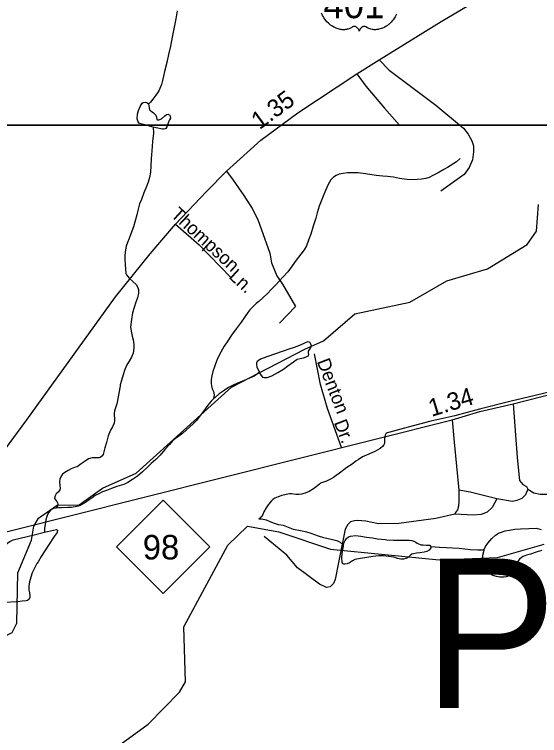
# Model space of a CAD drawing. Extents: x 2126262 to 2293712, y 749403 to 919119.
# Drawn here: x 2178244 to 2181992, y 806702 to 811845 of the extents above; entities that cross this region are included whole.
import ezdxf

# ---------------------------------------------------------------- set-up
doc = ezdxf.new("R2010")
doc.units = 0
for name, color, linetype in [('Exist Hydrographic Creek Single Shore', 7, 'Continuous'), ('Exist Hydrographic Misc Water Feature', 7, 'Continuous'), ('Exist Road Non-System Type 51', 7, 'Continuous'), ('Exist Road Non-System Type 51 Label', 7, 'Continuous'), ('Exist Road Primary NC Attributed', 7, 'Continuous'), ('Exist Road Primary NC Service Mileage Hundredths English Label', 7, 'Continuous'), ('Exist Road Primary NC Shield CELL', 7, 'Continuous'), ('Exist Road Primary NC Shield Number Label', 7, 'Continuous'), ('Exist Road Primary US Attributed', 7, 'Continuous'), ('Exist Road Primary US Mileage Hundredths English Label', 7, 'Continuous'), ('Exist Road Primary US Shield CELL', 7, 'Continuous'), ('Exist Road Primary US Shield Number Label', 7, 'Continuous'), ('Exist Road Secondary Structure Pipe Number Label', 7, 'Continuous'), ('Map Preparation Inset Cut Line', 7, 'Continuous')]:
    doc.layers.add(name, color=color, linetype=linetype)

msp = doc.modelspace()

# ---------------------------------------------------------------- linework, layer by layer
at = {"layer": 'Exist Hydrographic Creek Single Shore'}
msp.add_lwpolyline([(2177904.6, 805769.8), (2178020.6, 805934.7), (2178277.6, 806178.7), (2178351.6, 806288.7), (2178874.7, 806547), (2179198.7, 806783.1), (2179421.5, 807011.4), (2179463.6, 807086), (2179452.7, 807476.6), (2179766.7, 808060.6), (2179906.7, 808195.5), (2180131.6, 808154.8), (2180499.7, 808032.4), (2181274.6, 807954.1), (2181690.7, 807971.7), (2182023.7, 808066.6)], dxfattribs=at)
at = {"layer": 'Exist Hydrographic Misc Water Feature'}
for points in [[(2179406.1, 811870.5), (2179396.5, 811812.4), (2179384.8, 811754.5), (2179369.4, 811682.2), (2179357.5, 811618.2), (2179344, 811558.2), (2179330.5, 811502.2), (2179314.3, 811438.2), (2179306.9, 811404), (2179301.1, 811374), (2179292.9, 811346), (2179281.2, 811315.8), (2179273.4, 811299.9), (2179265.4, 811285.7), (2179253.6, 811267.6), (2179232, 811239.6), (2179215.8, 811219.8), (2179200, 811203.5)], [(2179232.8, 811041.5), (2179165, 811059.1), (2179136.9, 811067), (2179127, 811079), (2179120.5, 811101.1), (2179122.3, 811132.9), (2179128.5, 811159.1), (2179142, 811189.1), (2179155.7, 811211.4), (2179163.5, 811217.1), (2179177.9, 811219.4), (2179187.9, 811215.5), (2179198, 811209.5), (2179200, 811203.5)], [(2179200, 811203.5), (2179204.1, 811195.5), (2179205.8, 811177.4), (2179208.4, 811167.3), (2179210.3, 811161.3), (2179216.2, 811157.6), (2179226.3, 811149.6), (2179236.3, 811143.6), (2179244.3, 811135.9), (2179252.5, 811125.8), (2179256.6, 811111.8), (2179260.7, 811095.7), (2179264.6, 811091.9), (2179274.5, 811092), (2179292.3, 811099.9), (2179316.1, 811120.2), (2179330.2, 811130.3), (2179340.3, 811132.4), (2179344.2, 811130.2), (2179352.4, 811126.5), (2179354.2, 811116.5), (2179356.5, 811104.4), (2179350.5, 811092.3), (2179346.2, 811084.4), (2179330.7, 811044.1), (2179324.9, 811032), (2179318.8, 811028.2), (2179311.2, 811026.1), (2179301.3, 811025.9), (2179255, 811035.7), (2179232.8, 811041.5)], [(2179232.8, 811041.5), (2179235.1, 810997.8), (2179229.8, 810937.7), (2179223.8, 810871.7), (2179219.9, 810815.9), (2179216.4, 810765.7), (2179214.6, 810719.7), (2179206.6, 810681.6), (2179197.2, 810647.7), (2179181.2, 810605.5), (2179167.4, 810571.4), (2179150, 810525.4), (2179136.3, 810493.4), (2179126.4, 810455.1), (2179118, 810415.4), (2179106.3, 810373.4), (2179092.6, 810329.2), (2179075.4, 810281.1), (2179063.3, 810246.8), (2179051.6, 810217), (2179041.5, 810190.9), (2179033.7, 810150.7), (2179032.1, 810120.9), (2179032.3, 810096.9), (2179034.4, 810062.9), (2179036.4, 810026.9), (2179039.1, 809996.9), (2179044.6, 809987.2), (2179063.1, 809964.9), (2179088.9, 809939.1), (2179113.3, 809917.5), (2179125.4, 809897.4), (2179129.5, 809881.4), (2179129.3, 809857.5), (2179121.5, 809823.4), (2179109.8, 809791.5), (2179098.3, 809755.5), (2179086.4, 809717.1), (2179078.4, 809669.2), (2179072.7, 809617.3), (2179077.2, 809585), (2179083.6, 809549.2), (2179091.6, 809523.2), (2179095.7, 809491.4), (2179095.9, 809465.3), (2179090.3, 809429.3), (2179078.2, 809399.5), (2179062.4, 809371), (2179046.7, 809345), (2179032.3, 809313.1), (2179018.8, 809275), (2179007.1, 809235), (2178999.1, 809202.9), (2178997.4, 809193), (2178974.3, 809068.7), (2178958.3, 809018.8), (2178956.2, 808998.9), (2178956.4, 808984.6), (2178958.5, 808968.9), (2178958.5, 808950.6), (2178954.8, 808928.9), (2178943.1, 808904.7), (2178929, 808880.8), (2178913.4, 808838.6), (2178901.5, 808792.5), (2178889.6, 808754.5), (2178882, 808724.4), (2178876.1, 808706.2), (2178868.1, 808694.5), (2178856.2, 808686.1), (2178848.2, 808682.1), (2178828.3, 808682.3), (2178798.5, 808681.9), (2178772.3, 808675.7), (2178748.5, 808659.9), (2178720.4, 808639.7), (2178692.5, 808619.2), (2178672.4, 808613.3), (2178648.9, 808605.1), (2178626.9, 808593), (2178602.9, 808578.8), (2178586.9, 808565), (2178575, 808546.9), (2178568.9, 808530.8), (2178565.2, 808510.7), (2178567.2, 808484.8), (2178569.3, 808466.6), (2178567.2, 808454.7), (2178557.8, 808440.8), (2178541.8, 808426.6), (2178534, 808412.7), (2178531.8, 808404.6), (2178529.7, 808392.3), (2178536.1, 808382.4), (2178544.3, 808374.7), (2178547.8, 808368.4), (2178552.1, 808362.5), (2178554.1, 808352.5), (2178550.2, 808338.9), (2178544.1, 808328.4)], [(2181425.5, 810818), (2181397.6, 810793.8), (2181334, 810753.5), (2181308, 810737.5), (2181268, 810715.2), (2181230.3, 810694.9), (2181202.4, 810680.9), (2181180.2, 810674.5), (2181152.3, 810670.6), (2181118.5, 810666.4), (2181068.3, 810665.9), (2181024.2, 810669.7), (2180992.2, 810673.7), (2180948.3, 810683.6), (2180906.3, 810689.1), (2180872.2, 810691), (2180824.3, 810696.6), (2180750.2, 810708.3), (2180696.3, 810716), (2180654.1, 810715.9), (2180620, 810715.8), (2180590.5, 810711.3), (2180562.4, 810705.5), (2180540.3, 810695), (2180520.6, 810684.9), (2180502.5, 810665), (2180482.6, 810630.7), (2180463, 810588.6), (2180441.2, 810536.7), (2180419.5, 810478.3), (2180403.9, 810430.4), (2180394.3, 810392.5), (2180376.4, 810334.3), (2180358.6, 810278.2), (2180343.2, 810234.2), (2180327.2, 810194.1), (2180311.4, 810166), (2180287.8, 810133.9), (2180255.6, 810091.7), (2180226.1, 810051.5), (2180194.3, 810009.3), (2180158.5, 809971.3), (2180132.8, 809943.1), (2180107, 809915), (2180076.8, 809882.6), (2180049.4, 809854.7), (2180017.6, 809824.7), (2179987.6, 809798.4), (2179969.6, 809782.4), (2179941.7, 809757.8), (2179924.1, 809738.2), (2179910.1, 809718), (2179862.6, 809649.7), (2179826.9, 809603.6), (2179793.3, 809557.1), (2179767, 809517.3), (2179741.6, 809478.9), (2179715.9, 809434.9), (2179694.2, 809390.8), (2179676.4, 809344.8), (2179660.6, 809298.5), (2179652.6, 809266.8), (2179647.1, 809240.5), (2179647.3, 809218.5), (2179650.7, 809194.4), (2179655.3, 809174.7), (2179663.3, 809156.5), (2179669, 809132.9), (2179667.6, 809118.9), (2179665.3, 809102.6)], [(2180316.6, 809456.6), (2180449.7, 809516.3), (2180673.6, 809708.5), (2181064.6, 809792.3), (2181329.6, 809944.2), (2181620.5, 810030.1), (2181903.7, 810204.8), (2181969.5, 810298.5), (2181984.7, 810488.5)], [(2180351, 809504.5), (2180346.9, 809508.3), (2180335, 809510.5), (2180314.9, 809500.2), (2180279, 809484.1), (2180239.2, 809469.8), (2180201.7, 809457.7), (2180161.5, 809443.5), (2180045.9, 809402.9), (2179999.7, 809386.4), (2179982.1, 809374.4), (2179976, 809368.4), (2179971.9, 809356.5), (2179972.3, 809348.3), (2179974.3, 809330.2), (2179992.8, 809292.5)], [(2179992.8, 809292.5), (2179998.5, 809278.6), (2180014.7, 809258.7), (2180026.8, 809254.5), (2180046.3, 809254.8), (2180080.7, 809267), (2180122.6, 809291.1), (2180164.4, 809315.2), (2180193.9, 809337.5), (2180234.3, 809367.9), (2180262, 809386), (2180283.7, 809392.1), (2180305.7, 809396.1), (2180325.8, 809402.3), (2180335.8, 809406.5), (2180341.6, 809410.5), (2180343.8, 809418.3), (2180341.6, 809432.4), (2180343.4, 809444.3), (2180351.4, 809458.5), (2180359.2, 809470.3), (2180363.3, 809482.3), (2180359.2, 809492.7), (2180355.3, 809502.6), (2180351, 809504.5)], [(2177904.6, 805769.8), (2177770.7, 805802.1), (2177703.6, 805901.9), (2177710.6, 806134.6), (2177785.6, 806251.2), (2177834.6, 806391.3), (2177916.7, 806527.4), (2177914.6, 806842.3), (2177881.6, 806892.3), (2177889.6, 806961), (2177971.6, 807100.3), (2178028.6, 807335.3), (2178228.6, 807436.2), (2178261.6, 807504.4), (2178267.5, 807861.9), (2178366.6, 808096.1), (2178382.6, 808194.1), (2178415.6, 808252.5), (2178548.6, 808344.9), (2178706.5, 808348.2), (2178872.6, 808466.1), (2179113.6, 808572.7), (2179792.7, 809185.3), (2180316.6, 809456.6)], [(2179992.8, 809292.5), (2179976.8, 809278.2), (2179954.6, 809266.1), (2179920.6, 809250.2), (2179883.1, 809234), (2179835.1, 809215.7), (2179800.8, 809197.3), (2179770.9, 809183.2), (2179733.4, 809158.8), (2179705.3, 809138.8), (2179675.6, 809112.8), (2179665.3, 809102.6)], [(2182078.6, 809156.1), (2181960.9, 809127.6), (2181779, 809084.5), (2181563.3, 809029.5), (2181387.5, 808982.6), (2181216.1, 808943.2), (2181054.3, 808902.4), (2180896.4, 808857.7), (2180888.4, 808843.4), (2180885, 808819.6), (2180884.7, 808805.5), (2180884.7, 808785.6), (2180881.1, 808775.6), (2180871, 808763.4), (2180853.4, 808749.4), (2180821.6, 808729.4), (2180773.4, 808709.1), (2180727.7, 808688.9), (2180697.9, 808668.6), (2180679.7, 808658.4), (2180653.9, 808638.3), (2180616.1, 808614), (2180594, 808597.9), (2180564.5, 808573.9), (2180540.3, 808555.7), (2180520.4, 808541.6), (2180500.5, 808529.6), (2180470.5, 808515.5), (2180450.4, 808509.2), (2180426.9, 808501), (2180420.9, 808495), (2180396.7, 808474.8), (2180377, 808461.1), (2180347.1, 808442.5), (2180319.2, 808430.5), (2180291.5, 808422.5), (2180275.3, 808422.1), (2180253.2, 808422.2), (2180221, 808425.8), (2180207, 808425.9), (2180183.5, 808421.8), (2180151.5, 808413.6), (2180125, 808405.5), (2180101.2, 808395.3), (2180091.4, 808387.4), (2180079.5, 808377.1), (2180055.7, 808347), (2180039.9, 808325.1), (2180024.1, 808297), (2180015.9, 808278.8), (2180010.2, 808266.7), (2180002, 808258.9), (2179996.5, 808252.9), (2179988.3, 808244.8)], [(2179665.3, 809102.6), (2179647.7, 809086.6), (2179623.9, 809058.5), (2179596, 809018.1), (2179572.4, 808986), (2179544.3, 808948.1), (2179520.3, 808924.1), (2179496.5, 808903.8), (2179470.5, 808879.7), (2179445.1, 808859.6), (2179417.2, 808837.5), (2179393.2, 808821.2), (2179375.4, 808805.2), (2179351.4, 808778.8), (2179317.7, 808740.9), (2179284.3, 808702.6), (2179253.8, 808670.7), (2179220.3, 808642.5), (2179192.5, 808616.2), (2179156.6, 808581.9), (2179121.1, 808551.6), (2179086.8, 808527.5), (2179053, 808505.5), (2179025.5, 808493.4), (2178975.1, 808477.1), (2178937.4, 808464.9), (2178899.8, 808450.3), (2178871.3, 808440.4), (2178845.7, 808426.5), (2178819.9, 808414.1), (2178797.5, 808398.1), (2178777.8, 808382), (2178752, 808364), (2178729.9, 808351.9), (2178714.1, 808343.7), (2178688.2, 808335.5), (2178652.1, 808329.2), (2178624, 808328.9), (2178580.4, 808326.6), (2178560.5, 808326.8), (2178542.2, 808324.6)], [(2178542.2, 808324.6), (2178522.3, 808322.4), (2178512.5, 808316.6), (2178502.2, 808308.4), (2178490.8, 808298.4), (2178482.4, 808284.2), (2178474.4, 808264.3), (2178468.6, 808240.1), (2178462.9, 808208), (2178459.2, 808180.2), (2178459.2, 808160.3), (2178457.5, 808152.1)], [(2178544.1, 808328.4), (2178542.2, 808324.6)], [(2180592.8, 808060.1), (2180571.2, 808078), (2180551.1, 808087.9), (2180512.8, 808097.8), (2180450.9, 808113.2), (2180412.7, 808125), (2180361, 808143), (2180330.7, 808152.9), (2180286.4, 808162.4), (2180234.5, 808172.3), (2180164.8, 808199.9), (2180128.3, 808205.8), (2180092, 808217.3), (2180064.3, 808229.2), (2180042.2, 808237), (2180018.2, 808243.1), (2179994.2, 808244.7), (2179988.3, 808244.8)], [(2178457.5, 808152.1), (2178544.9, 808172.5), (2178551.3, 808166.7), (2178549, 808150.8), (2178527.3, 808122.5), (2178487.7, 808060.3), (2178434.4, 807978.3), (2178412.2, 807941.9), (2178404.4, 807928), (2178370.8, 807861.7), (2178360.8, 807831.6), (2178351.3, 807797.7), (2178347.4, 807767.5), (2178347.4, 807741.5), (2178351.9, 807719.7), (2178353.6, 807699.6), (2178353.8, 807687.8), (2178350.1, 807675.8), (2178337.8, 807665.9), (2178327.7, 807661.7), (2178298, 807659.3)], [(2181597.1, 808028), (2181604.7, 808050), (2181622.7, 808074), (2181650.6, 808106.3), (2181676.2, 808130.4), (2181698.2, 808144.6), (2181712.3, 808150.5), (2181746.2, 808162.9), (2181776.1, 808166.8), (2181814.2, 808172.9), (2181856.1, 808177.1), (2181914.3, 808179.6), (2181967.8, 808180), (2181985.9, 808176.1), (2182002.3, 808172)], [(2178298, 807659.3), (2178268.1, 807655.3), (2178166.2, 807650.8), (2178140.1, 807652.7), (2178132.3, 807654.3), (2178121.9, 807660.4), (2178104, 807690.3), (2178097.7, 807724.5), (2178097.5, 807754.1), (2178099.5, 807788.3), (2178105.3, 807830.5), (2178109.2, 807864.4), (2178111, 807908.3), (2178114.5, 807950.4), (2178116.1, 807978.5), (2178126.4, 808006.2), (2178162.1, 808046.6), (2178199.6, 808078.7), (2178211.7, 808087), (2178233.6, 808097), (2178385.6, 808133.7), (2178457.5, 808152.1)], [(2180592.8, 808060.1), (2180597.1, 808078.1), (2180605.1, 808092.4), (2180614.5, 808106.3), (2180626.8, 808118.3), (2180642.6, 808124.4), (2180676.8, 808128.6), (2180715, 808124.8), (2180757, 808117.2), (2180798.8, 808111.3), (2180834.9, 808105.4), (2180888.8, 808099.8), (2180900.7, 808097.9), (2180948.5, 808096.4), (2181022.5, 808094.5), (2181062.7, 808095), (2181080.6, 808093.1), (2181094.7, 808088.9), (2181108.9, 808081.1), (2181118.9, 808075.1), (2181143.1, 808063.3), (2181161.2, 808061.4), (2181182.9, 808059.4), (2181197, 808059.7), (2181207.3, 808059.7), (2181213, 808051.5), (2181214.9, 808047.6)], [(2181214.9, 808047.6), (2181215.3, 808041.5), (2181202.8, 808023.5), (2181187.2, 808013.7), (2181167.3, 808009.4), (2181137.4, 808005.4), (2181113.2, 808003.3), (2181091.4, 807996.9), (2181079.5, 807995), (2181067.2, 807986.8), (2181055.3, 807974.8), (2181049.6, 807968.7), (2181043.5, 807966.8), (2181037.5, 807964.5), (2181019.5, 807960.7), (2181001.6, 807960.6), (2180977.6, 807964.2), (2180951.6, 807974.2), (2180913.5, 807980), (2180877.6, 807983.8), (2180843.5, 807983.6), (2180801.7, 807979.4), (2180759.5, 807971.2), (2180713.3, 807964.8), (2180673.7, 807956.6), (2180655.9, 807948.7), (2180635.6, 807934.4), (2180617.8, 807926.5), (2180601.6, 807924.5), (2180594, 807924), (2180590.1, 807926.2), (2180583.7, 807936.1), (2180581.5, 807974.2), (2180585.6, 808016.2), (2180591.5, 808052.2), (2180592.8, 808060.1)], [(2181597.1, 808028), (2181582.7, 808023.6), (2181551, 808023.6), (2181498.9, 808025.4), (2181417.1, 808036.9), (2181276.8, 808043.9), (2181214.9, 808047.6)], [(2182006.6, 808022), (2181975.2, 808011.8), (2181927, 807995.5), (2181898.9, 807987.6), (2181875.4, 807979.4), (2181861.4, 807971.4), (2181849.1, 807959.4), (2181841.5, 807951.3), (2181833.3, 807941.1), (2181823.5, 807927.2), (2181817.3, 807911.1), (2181807.9, 807887), (2181796, 807866.9), (2181788, 807857.1), (2181777.7, 807846.9), (2181767.9, 807839), (2181754, 807834.7), (2181740, 807832.7), (2181726.3, 807830.8), (2181707.8, 807830.7), (2181684.2, 807836.3), (2181658, 807842.3), (2181640.2, 807852.3), (2181617.8, 807873.9), (2181603.7, 807883.8), (2181589.7, 807899.7), (2181583.4, 807919.7), (2181583.8, 807947.7), (2181587.5, 807987.6), (2181595, 808023.8), (2181597.1, 808028)]]:
    msp.add_lwpolyline(points, dxfattribs=at)
at = {"layer": 'Exist Road Non-System Type 51'}
for points in [[(2180846.7, 811520.2), (2180918.4, 811446), (2181251.2, 811197.6), (2181448.3, 811033.8), (2181481.6, 810990.2), (2181507.2, 810944.2), (2181520, 810908.3), (2181520, 810864.8), (2181512.3, 810808.5), (2181488, 810753.4), (2181452.2, 810702.2), (2181285.8, 810584.5)], [(2180688, 811420.4), (2180752, 811333.3), (2180885.1, 811177.1), (2180992.6, 811054.2)], [(2179758.3, 810727.6), (2179803.8, 810663.5), (2179880.6, 810553.2), (2179940.6, 810461), (2179980.3, 810382.1), (2180065.5, 810141.9), (2180078, 810072.1), (2180115.7, 809979.9), (2180157.5, 809921.2), (2180248.9, 809762.7), (2180134.5, 809642.6)], [(2179393.5, 810348.5), (2179561.7, 810200.5), (2179787.8, 809967.5)], [(2180578, 808756.8), (2180477.5, 809033.3), (2180427.3, 809206.5), (2180386.2, 809424.6)], [(2181802.9, 809068.8), (2181831.1, 808684.8), (2181849, 808520.9), (2181872, 808492.8), (2181897.6, 808477.4), (2181907.9, 808459.5)], [(2181367.7, 808953.6), (2181381.8, 808793.6), (2181415, 808453.1)], [(2181415, 808453.1), (2181415, 808373.7), (2181412.5, 808337.9), (2181404.8, 808312.3), (2181392, 808291.8), (2181386.9, 808281.6)], [(2181686.4, 808389.1), (2181497, 808437.7), (2181430.4, 808450.5), (2181415, 808453.1)], [(2181907.9, 808459.5), (2181891.2, 808419.8), (2181865.6, 808391.7), (2181829.8, 808378.9), (2181799.1, 808371.2), (2181686.4, 808389.1)], [(2181907.9, 808459.5), (2181951.4, 808433.9), (2181994.9, 808423.7), (2182043.6, 808423.7), (2182064.1, 808421.1), (2182087.1, 808403.2), (2182133.2, 808331.5), (2182181.8, 808249.6), (2182259.9, 808158.7), (2182298.3, 808104.9), (2182323.9, 808051.1), (2182339.3, 807982), (2182352.1, 807910.3), (2182336.7, 807761.8), (2182348.2, 807619.8), (2182353.4, 807527.6), (2182371.3, 807481.5), (2182409.7, 807438), (2182489, 807384.2), (2182524.9, 807374), (2182578.7, 807376.5), (2182722, 807389.3), (2182793.7, 807379.1), (2182997.2, 807370.1)], [(2181686.4, 808389.1), (2181653.1, 808327.6), (2181617.3, 808294.4), (2181573.8, 808279), (2181520, 808273.9), (2181386.9, 808281.6)], [(2181386.9, 808281.6), (2181251.2, 808250.8), (2180987.5, 808215), (2180841.6, 808212.4), (2180752, 808230.4), (2180695.6, 808235.5), (2180670, 808232.9), (2180641.9, 808225.2), (2180623.9, 808207.3), (2180603.5, 808174), (2180558.7, 807947.5), (2180533.1, 807814.3), (2180520.3, 807786.2), (2180497.2, 807763.1), (2180471.6, 807758), (2180420.4, 807781), (2180264.2, 807898.8), (2180187.4, 807988.4), (2180026.1, 808121.6)]]:
    msp.add_lwpolyline(points, dxfattribs=at)
at = {"layer": 'Exist Road Primary NC Attributed'}
msp.add_lwpolyline([(2177635.4, 808019.1), (2177965.1, 808100.4), (2178621.2, 808263.6), (2181367.7, 808953.6), (2181565.2, 809013.1), (2181802.9, 809068.8), (2182678.5, 809291.6), (2183257.1, 809434.9), (2184265.1, 809687.6), (2184509.5, 809741.8)], dxfattribs=at)
at = {"layer": 'Exist Road Primary NC Shield CELL'}
msp.add_lwpolyline([(2178972.5, 808047.6), (2179305.5, 808380.6), (2179638.5, 808047.6), (2179305.5, 807714.6)], close=True, dxfattribs=at)
at = {"layer": 'Exist Road Primary US Attributed'}
msp.add_lwpolyline([(2177635.4, 808019.1), (2177851.1, 808305.8), (2178331.6, 808953.3), (2178965.1, 809831.7), (2179212.8, 810138.3), (2179393.5, 810348.5), (2179614.6, 810582.4), (2179758.3, 810727.6), (2180003.2, 810949), (2180266.2, 811142.4), (2180688, 811420.4), (2180846.7, 811520.2), (2181289, 811794.6), (2181765.5, 812077.3), (2182148.5, 812318.2), (2182266.4, 812429.1), (2182437.4, 812599), (2182567.1, 812780.9), (2182674.5, 812949.4)], dxfattribs=at)
at = {"layer": 'Exist Road Primary US Shield CELL'}
msp.add_lwpolyline([(2180970.4, 811846), (2180966.1, 811837.2), (2180960.6, 811826.9), (2180956.7, 811820.7), (2180952.3, 811814), (2180946.7, 811806.3), (2180940.2, 811798.2), (2180932.3, 811789.6), (2180926, 811783.2), (2180917.7, 811775.8), (2180912.7, 811771.7), (2180905.5, 811766.3), (2180895.7, 811759.7), (2180886.1, 811754.2), (2180877.8, 811749.9), (2180870.6, 811746.8), (2180861.1, 811743.2), (2180845.4, 811738.9), (2180839.7, 811737.7), (2180833, 811736.7), (2180826.6, 811736.1), (2180820.5, 811735.7), (2180812.2, 811735.7), (2180804, 811736.3), (2180796.2, 811737.5), (2180788.1, 811739.1), (2180779.6, 811741.7), (2180771.9, 811744.7), (2180764.1, 811748.5), (2180751, 811756.8), (2180747.2, 811758.8), (2180745.1, 811759.4), (2180740, 811759.6), (2180735.2, 811758.6), (2180730.3, 811756.7), (2180727.4, 811755.1), (2180723.4, 811752.5), (2180720.4, 811750.1), (2180716.8, 811746.7), (2180714.3, 811743.8), (2180712.3, 811741.5), (2180708.6, 811735.7), (2180707.3, 811732.9), (2180705.9, 811729.3), (2180704.7, 811724.1), (2180703.1, 811730.7), (2180701.1, 811735.1), (2180698.9, 811738.9), (2180696.5, 811742.2), (2180692.8, 811746.5), (2180689.5, 811749.7), (2180685.5, 811753), (2180681.2, 811755.5), (2180677.8, 811757.3), (2180674.6, 811758.5), (2180670.8, 811759.4), (2180667.7, 811759.7), (2180665.1, 811759.6), (2180661.5, 811758.8), (2180656.7, 811755.3), (2180652.2, 811752.2), (2180647.2, 811749.1), (2180641.3, 811746), (2180637, 811744), (2180631.9, 811742), (2180625.8, 811740), (2180619.3, 811738.3), (2180612.6, 811736.9), (2180606.7, 811736), (2180600.3, 811735.4), (2180594.6, 811735.3), (2180588.7, 811735.3), (2180583.1, 811735.8), (2180576.6, 811736.3), (2180568.6, 811737.5), (2180561.9, 811739), (2180554.9, 811740.9), (2180547.7, 811743.2), (2180540, 811746.1), (2180530.3, 811750.3), (2180523.6, 811753.8), (2180513, 811759.9), (2180500.5, 811768.5), (2180491.2, 811776.1), (2180484.3, 811782.3), (2180474.2, 811792.6), (2180468.3, 811799.3), (2180458.9, 811811.4), (2180453, 811820.1), (2180449.1, 811826.5), (2180443.5, 811836.8), (2180440.4, 811843.3), (2180436.3, 811852.7)], dxfattribs=at)
at = {"layer": 'Map Preparation Inset Cut Line'}
for points in [[(2133630.5, 852884.6), (2189691.2, 852884.6), (2189691.2, 811054.9), (2164878.1, 811054.9), (2133665.4, 826054.8)], [(2168450.6, 811054.9), (2189691.2, 811054.9), (2189691.2, 794536.3), (2179257.6, 795892.5)]]:
    msp.add_lwpolyline(points, close=True, dxfattribs=at)

# ---------------------------------------------------------------- texts
at = {"layer": 'Exist Road Non-System Type 51 Label'}
for s, rotation, p in [('Thompson', 317.3086, (2179353.8, 810409)), ('Ln.', 317.3086, (2179768.5, 809968.3)), ('Denton', 291.1613, (2180400.6, 809370)), ('Dr.', 291.1613, (2180522.3, 808934.8))]:
    msp.add_text(s, height=95, rotation=rotation, dxfattribs=at).set_placement(p)
at = {"layer": 'Exist Road Primary NC Service Mileage Hundredths English Label'}
msp.add_text('1.34', height=125, rotation=16.7564, dxfattribs=at).set_placement((2181220.2, 808974.5))
at = {"layer": 'Exist Road Primary NC Shield Number Label'}
msp.add_text('98', height=175, dxfattribs=at).set_placement((2179159.7, 807957.9))
at = {"layer": 'Exist Road Primary US Mileage Hundredths English Label'}
msp.add_text('1.35', height=125, rotation=36.3298, dxfattribs=at).set_placement((2179992.8, 811018.9))
at = {"layer": 'Exist Road Primary US Shield Number Label'}
msp.add_text('401', height=195, dxfattribs=at).set_placement((2180448.9, 811817.5))
at = {"layer": 'Exist Road Secondary Structure Pipe Number Label'}
msp.add_text('P86', height=1066.27, dxfattribs=at).set_placement((2181163.1, 806898.4))

doc.saveas('drawing.dxf')
